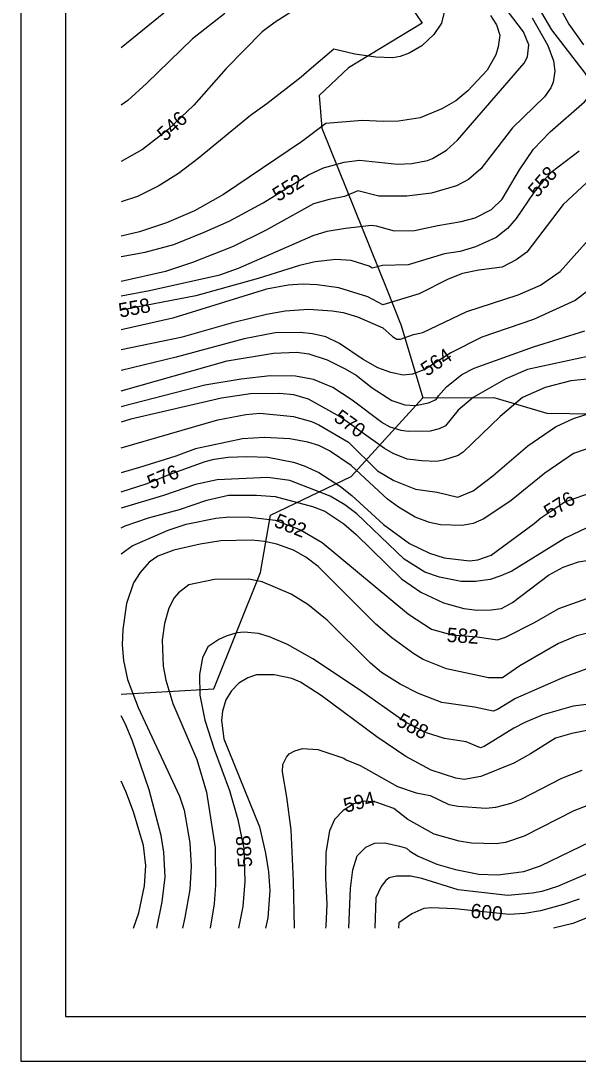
# Model space of a CAD drawing. Extents: x -709418 to -703832, y -1161719 to -1157826.
# Drawn here: x -709418 to -709106, y -1161719 to -1161138 of the extents above; entities that cross this region are included whole.
import ezdxf

# ---------------------------------------------------------------- set-up
doc = ezdxf.new("R2010")
doc.units = 0
for name, color, linetype in [('103_hranice KÚ', 7, 'Continuous'), ('120_vrstevnice hlavní', 7, 'Continuous'), ('121_vrstevnice hlavní_popis', 7, 'Continuous'), ('122_vrstevnice základní', 7, 'Continuous'), ('800_mřížka', 7, 'Continuous')]:
    doc.layers.add(name, color=color, linetype=linetype)

msp = doc.modelspace()

# ---------------------------------------------------------------- linework, layer by layer
at = {"layer": '103_hranice KÚ'}
for points in [[(-709202.27, -1161126.44), (-709193.49, -1161139.37), (-709234.65, -1161164.22), (-709251.02, -1161179.72), (-709249.63, -1161198), (-709213.45, -1161287.54), (-709205.25, -1161308.17), (-709193.08, -1161348.59), (-709153.37, -1161348.24), (-709123.88, -1161357.03), (-709060.82, -1161357.99), (-709012.33, -1161388.76), (-708982.87, -1161433.3), (-708962.39, -1161456.22), (-708937.82, -1161486.79), (-708920.55, -1161485.93), (-708896.6, -1161465.8), (-708869.55, -1161443.21), (-708843.36, -1161441.03), (-708804.47, -1161428.27), (-708758.03, -1161397.48)], [(-709361.7, -1161514.01), (-709309.81, -1161511), (-709283.81, -1161446), (-709278.19, -1161414), (-709233.11, -1161392.38), (-709193.08, -1161348.59)]]:
    msp.add_lwpolyline(points, dxfattribs=at)
at = {"layer": '120_vrstevnice hlavní'}
for points in [[(-709155.25, -1161134.97), (-709151.92, -1161140.18), (-709150.18, -1161145.96), (-709151.05, -1161152.62), (-709152.35, -1161156.96), (-709157.13, -1161165.64), (-709167.97, -1161177.06), (-709174.77, -1161182.7), (-709182.44, -1161187.19), (-709194.59, -1161192.1), (-709206.74, -1161193.98), (-709214.84, -1161194.27), (-709226.99, -1161193.7), (-709247.24, -1161195.29), (-709260.84, -1161205.56), (-709304.52, -1161234.92)], [(-709059.93, -1161213.66), (-709067.3, -1161216.26), (-709082.06, -1161218.72), (-709091.89, -1161222.48), (-709101.73, -1161228.55), (-709114.75, -1161240.56), (-709134.95, -1161267.22), (-709141, -1161271.45), (-709148.82, -1161275.61), (-709161.92, -1161277.32), (-709170.87, -1161279.18), (-709178.97, -1161282.22), (-709195.17, -1161290.46), (-709215.42, -1161296.68), (-709223.81, -1161292.05), (-709240.01, -1161287.14), (-709252.16, -1161285.4), (-709260.26, -1161285.11), (-709268.36, -1161285.69), (-709280.51, -1161287.86), (-709332.87, -1161304.06), (-709361.7, -1161310.62)], [(-709304.52, -1161234.92), (-709320.72, -1161244.03), (-709336.34, -1161250.83), (-709351.38, -1161255.75), (-709361.7, -1161258.33)], [(-709094.21, -1161337.33), (-709110.41, -1161339.06), (-709124.78, -1161342.73), (-709137.38, -1161348.36), (-709149.98, -1161358.88), (-709170.58, -1161378.84), (-709173.47, -1161380.72), (-709181.57, -1161383.32), (-709185.62, -1161384.05), (-709193.72, -1161383.76), (-709201.82, -1161382.75), (-709209.78, -1161379.56), (-709214.55, -1161376.81), (-709239.28, -1161359.17), (-709257.08, -1161349.19), (-709265.18, -1161346.87), (-709273.28, -1161346.01), (-709289.48, -1161346.3), (-709305.68, -1161348.75), (-709356.3, -1161360.47), (-709361.7, -1161362.11)], [(-709194.3, -1161457.09), (-709181.57, -1161463.02), (-709170.29, -1161466.21), (-709162.77, -1161467.07), (-709154.96, -1161466.93), (-709149.17, -1161466.06), (-709143.1, -1161462.73), (-709122.85, -1161447.55), (-709114.75, -1161443.06), (-709106.07, -1161440.03), (-709097.39, -1161438.58), (-709069.98, -1161437.27), (-709048.5, -1161438.87), (-709040.4, -1161438.87), (-709035.77, -1161438.14), (-709027.09, -1161435.25), (-709018.99, -1161430.91), (-709008, -1161423.25), (-708980.66, -1161401.26), (-708953.61, -1161382.78)], [(-709361.7, -1161421.07), (-709359.48, -1161419.92), (-709346.47, -1161415.58), (-709329.11, -1161410.95), (-709313.78, -1161405.6), (-709301.63, -1161402.85), (-709286.01, -1161402.85), (-709275.59, -1161403.57), (-709254.76, -1161409.22), (-709247.82, -1161411.82), (-709237.26, -1161418.91), (-709230.32, -1161424.84), (-709205, -1161449.57), (-709194.3, -1161457.09)], [(-709101.44, -1161534.33), (-709109.97, -1161535.92), (-709119.05, -1161538.61), (-709132.97, -1161547.35), (-709142.23, -1161552.41), (-709160.74, -1161559.94), (-709170, -1161561.67), (-709174.63, -1161560.8), (-709188.52, -1161556.46), (-709202.69, -1161548.8), (-709218.89, -1161537.8), (-709249.84, -1161514.66), (-709261.42, -1161507.28), (-709266.33, -1161505.26), (-709276.17, -1161503.09), (-709286.01, -1161503.23), (-709290.92, -1161504.83), (-709295.84, -1161507.86), (-709300.04, -1161512.06), (-709303.22, -1161517.12), (-709305.1, -1161523.49), (-709305.53, -1161528.69), (-709304.38, -1161538.82), (-709284.41, -1161588), (-709281.09, -1161602.75), (-709279.35, -1161613.16), (-709278.63, -1161623.58), (-709279.79, -1161638.91), (-709281.04, -1161644.59)], [(-709354.81, -1161644.59), (-709351.82, -1161636.02), (-709348.64, -1161620.98), (-709347.91, -1161609.69), (-709349.21, -1161598.41), (-709354.71, -1161579.61), (-709359.05, -1161568.32), (-709361.7, -1161562.57)], [(-709105.78, -1161628.35), (-709114.46, -1161631.39), (-709127.47, -1161635.01), (-709136.15, -1161636.45), (-709144.83, -1161637.03), (-709175.21, -1161633.85), (-709188.22, -1161633.27), (-709192.57, -1161633.7), (-709199.29, -1161636.55), (-709206.45, -1161641.66), (-709206.76, -1161644.59)]]:
    msp.add_lwpolyline(points, dxfattribs=at)
at = {"layer": '122_vrstevnice základní'}
for points in [[(-709296.13, -1161276.14), (-709254.47, -1161257.92), (-709246.66, -1161255.46), (-709236.25, -1161253.72), (-709221.78, -1161252.13), (-709219.18, -1161252.42), (-709209.05, -1161255.31), (-709197.77, -1161255.17), (-709184.75, -1161252.28), (-709171.74, -1161250.11), (-709163.93, -1161248.08), (-709154.67, -1161243.31), (-709148.88, -1161237.67), (-709139.19, -1161221.18), (-709131.23, -1161209.61), (-709121.98, -1161200.06), (-709102.89, -1161183.28), (-709100.57, -1161180.68), (-709099.56, -1161178.36), (-709099.99, -1161172), (-709102.16, -1161167.37), (-709120.97, -1161143.07), (-709137.17, -1161115.3)], [(-709119.37, -1161125.42), (-709111.56, -1161139.89), (-709103.32, -1161151.46)], [(-709301.34, -1161249.82), (-709282.24, -1161239.69), (-709256.93, -1161224.07), (-709248.69, -1161220.02), (-709237.11, -1161216.98), (-709228.44, -1161215.83), (-709207.32, -1161218), (-709199.22, -1161217.71), (-709190.54, -1161215.97), (-709187.65, -1161214.81), (-709179.84, -1161210.19), (-709173.76, -1161204.69), (-709136.44, -1161161.58), (-709134.56, -1161158.11), (-709133.84, -1161151.46), (-709136.88, -1161144.23), (-709148.16, -1161129.33)], [(-709265.47, -1161132.22), (-709275.59, -1161138.73), (-709282.97, -1161144.23), (-709303.07, -1161164.62), (-709321.15, -1161185.16), (-709335.62, -1161198.9), (-709349.65, -1161209.9), (-709361.7, -1161216.57)], [(-709337.79, -1161133.81), (-709361.7, -1161153.18)], [(-709303.65, -1161133.96), (-709321.88, -1161148.13), (-709347.33, -1161172.87), (-709357.89, -1161182.41), (-709361.7, -1161185.06)], [(-709181.28, -1161133.23), (-709182.73, -1161139.31), (-709187.07, -1161145.67), (-709193.72, -1161152.04), (-709200.67, -1161156.09), (-709205.87, -1161157.97), (-709209.92, -1161158.69), (-709219.47, -1161158.26), (-709231.04, -1161156.67), (-709242.9, -1161153.77), (-709256.64, -1161165.64), (-709261.13, -1161169.54)], [(-709131.96, -1161136.42), (-709123.28, -1161151.75), (-709120.1, -1161160.43), (-709119.37, -1161166.21), (-709120.39, -1161172.29), (-709121.54, -1161175.47), (-709125.16, -1161180.39), (-709143.1, -1161197.75), (-709160.74, -1161220.74), (-709167.69, -1161226.67)], [(-709261.13, -1161169.54), (-709280.36, -1161184.29), (-709289.48, -1161190.95), (-709318.55, -1161214.96), (-709329.69, -1161223.2), (-709340.68, -1161230.15), (-709352.54, -1161236.08), (-709361.7, -1161239.1)], [(-709105.78, -1161210.76), (-709121.4, -1161222.77), (-709126.17, -1161227.69), (-709131.09, -1161233.91), (-709140.93, -1161248.37), (-709145.84, -1161254.01), (-709152.06, -1161259.07), (-709163.64, -1161264.28), (-709172.31, -1161266.74), (-709180.99, -1161268.19), (-709201.24, -1161274.26), (-709215.71, -1161274.7), (-709221.49, -1161276.14), (-709223.08, -1161274.99), (-709233.07, -1161271.8), (-709241.74, -1161271.37), (-709253.32, -1161272.53), (-709261.99, -1161274.55), (-709285.14, -1161281.93), (-709319.85, -1161291.62), (-709361.7, -1161299.65)], [(-709167.69, -1161226.67), (-709174.34, -1161230.15), (-709188.22, -1161234.2), (-709202.11, -1161235.93), (-709217.73, -1161235.93), (-709229.45, -1161232.89), (-709236.83, -1161236.08), (-709245.5, -1161237.81), (-709254.18, -1161240.27), (-709281.09, -1161255.17), (-709299.17, -1161263.99), (-709321.88, -1161272.96), (-709336.92, -1161278.02), (-709361.7, -1161283.61)], [(-709361.7, -1161269.63), (-709348.2, -1161267.18), (-709332.29, -1161262.83), (-709315.22, -1161256.04), (-709301.34, -1161249.82)], [(-709361.7, -1161321.53), (-709327.37, -1161314.47), (-709298.73, -1161306.23), (-709280.51, -1161301.89), (-709270.09, -1161300.01), (-709257.08, -1161299), (-709243.77, -1161299.86), (-709237.69, -1161300.88), (-709229.59, -1161303.34), (-709215.42, -1161309.41), (-709210.07, -1161314.33), (-709207.61, -1161315.78), (-709205.58, -1161315.78), (-709198.35, -1161313.17), (-709193.14, -1161312.02), (-709168.55, -1161300.3), (-709139.91, -1161291.04), (-709127.33, -1161285.55), (-709116.48, -1161278.02), (-709097.53, -1161256.91)], [(-709361.7, -1161291.53), (-709345.89, -1161288.58), (-709306.54, -1161279.76), (-709296.13, -1161276.14)], [(-709099.7, -1161287.86), (-709108.09, -1161294.08), (-709131.23, -1161304.78), (-709160.16, -1161314.62), (-709177.52, -1161323.3), (-709191.99, -1161332.7), (-709198.93, -1161335.3), (-709204.14, -1161335.88), (-709211.08, -1161334.43), (-709218.31, -1161331.69), (-709226.41, -1161327.2), (-709239.72, -1161318.23), (-709247.38, -1161314.47), (-709254.76, -1161312.74), (-709261.71, -1161312.02), (-709275.59, -1161312.3), (-709292.95, -1161315.49), (-709330.85, -1161325.76), (-709361.7, -1161333.31)], [(-709361.7, -1161344.61), (-709302.49, -1161327.93), (-709276.46, -1161323.59), (-709263.44, -1161323.01), (-709256.79, -1161323.88), (-709246.66, -1161327.35), (-709236.54, -1161332.27), (-709230.46, -1161335.88), (-709221.35, -1161342.97), (-709210.5, -1161350.06), (-709203.27, -1161352.37), (-709197.19, -1161352.8), (-709189.96, -1161351.36), (-709185.75, -1161349.38), (-709184.32, -1161347.45), (-709179.98, -1161342.39), (-709171.3, -1161335.45), (-709164.5, -1161331.98), (-709131.23, -1161320.11), (-709102.6, -1161311.15)], [(-709093.34, -1161323.73), (-709134.68, -1161332.75), (-709146.78, -1161337.89), (-709164.93, -1161348.41), (-709173.47, -1161355.41), (-709180.41, -1161364.09), (-709184.03, -1161365.82), (-709189.09, -1161367.12), (-709201.24, -1161367.27), (-709205.29, -1161366.69), (-709211.37, -1161364.81), (-709216, -1161362.35), (-709232.63, -1161349.77), (-709243.33, -1161342.68), (-709254.18, -1161338.34), (-709264.31, -1161336.46), (-709278.48, -1161336.17), (-709294.68, -1161338.05), (-709314.93, -1161341.38), (-709360.35, -1161353.24), (-709361.7, -1161353.63)], [(-709361.7, -1161376.48), (-709307.7, -1161360.76), (-709292.08, -1161357.87), (-709284.27, -1161357.14), (-709265.47, -1161358.88), (-709255.34, -1161361.77), (-709251.29, -1161363.51), (-709234.66, -1161373.34), (-709218.46, -1161389.25), (-709209.34, -1161394.75), (-709197.19, -1161399.52), (-709185.04, -1161401.11), (-709173.62, -1161404.01), (-709165.08, -1161400.39), (-709154.09, -1161392), (-709134.42, -1161375.37), (-709119.09, -1161364.67), (-709108.96, -1161360.04), (-709098.55, -1161356.71), (-709085.53, -1161353.67)], [(-709097.68, -1161375.66), (-709108.99, -1161379.66), (-709125.02, -1161390.56), (-709143.82, -1161405.89), (-709159.01, -1161416.01), (-709165.08, -1161418.76), (-709171.16, -1161419.78), (-709183.31, -1161419.34), (-709189.38, -1161418.18), (-709197.48, -1161415.15), (-709206.74, -1161409.65), (-709212.82, -1161405.17), (-709233.21, -1161386.22), (-709245.22, -1161378.12), (-709251.29, -1161375.22), (-709257.36, -1161373.2), (-709267.49, -1161371.46), (-709281.67, -1161370.59), (-709293.82, -1161371.32), (-709320.14, -1161376.96), (-709331.13, -1161381.01), (-709351.38, -1161387.37), (-709361.7, -1161390.32)], [(-709361.7, -1161401), (-709347.05, -1161396.34), (-709334.9, -1161391.28), (-709314.79, -1161384.05), (-709309.73, -1161382.75), (-709301.92, -1161381.73), (-709291.5, -1161381.3), (-709279.64, -1161381.73), (-709265.47, -1161384.48)], [(-709265.47, -1161384.48), (-709259.39, -1161386.51), (-709251.29, -1161390.12), (-709239.14, -1161397.93), (-709232.78, -1161403), (-709215.13, -1161419.2), (-709200.52, -1161429.9), (-709189.38, -1161435.25), (-709181.28, -1161437.85), (-709167.11, -1161439.59), (-709162.48, -1161439.01), (-709154.96, -1161436.41), (-709130.95, -1161418.76), (-709127.19, -1161415.44), (-709113.76, -1161406.55), (-709096.81, -1161400.68)], [(-709176.94, -1161480.81), (-709162.77, -1161481.97), (-709151.49, -1161483.56), (-709146.86, -1161482.12), (-709130.66, -1161473.87), (-709117.06, -1161466.21), (-709101.44, -1161460.56), (-709091.02, -1161458.4), (-709078.01, -1161456.95), (-709040.11, -1161456.37), (-709034.61, -1161455.21), (-709023.62, -1161450.87), (-709016.82, -1161447.26), (-709010.17, -1161442.77), (-708971.84, -1161408.06), (-708959.83, -1161398.8), (-708949.47, -1161391.43)], [(-709236.68, -1161408.35), (-709244.93, -1161403.43), (-709267.49, -1161394.61), (-709279.64, -1161393.02), (-709307.99, -1161394.32), (-709320.14, -1161396.92), (-709338.08, -1161403), (-709361.7, -1161410.2)], [(-709101.44, -1161421.08), (-709113.59, -1161426.86), (-709143.39, -1161445.23), (-709149.46, -1161447.98), (-709155.54, -1161449.86), (-709163.64, -1161451.02), (-709171.74, -1161451.02), (-709183.89, -1161448.7), (-709191.99, -1161445.81), (-709203.56, -1161438.58), (-709230.03, -1161413.27), (-709236.68, -1161408.35)], [(-709361.7, -1161435.66), (-709355.43, -1161431.2), (-709335.47, -1161422.38), (-709325.35, -1161419.05), (-709308.86, -1161415.72), (-709301.05, -1161415), (-709289.77, -1161415.15), (-709275.59, -1161416.88), (-709261.42, -1161422.23), (-709249.27, -1161429.32), (-709201.1, -1161469.39), (-709188.22, -1161477.63), (-709176.94, -1161480.81)], [(-709093.82, -1161478.11), (-709107.04, -1161481.47), (-709117.35, -1161485.73), (-709138.9, -1161498.17), (-709148.59, -1161504.82), (-709156.4, -1161504.82), (-709179.84, -1161499.76), (-709192.85, -1161494.56), (-709198.06, -1161491.52), (-709210.5, -1161482.55), (-709219.32, -1161474.88), (-709251.58, -1161442.63), (-709258.52, -1161437.57), (-709265.47, -1161433.52), (-709274.72, -1161430.19), (-709281.67, -1161428.74), (-709288.61, -1161428.02), (-709305.97, -1161428.45), (-709317.54, -1161430.19), (-709332.29, -1161433.66), (-709341.11, -1161436.99), (-709346.03, -1161440.31), (-709351.1, -1161445.96), (-709354.71, -1161451.74), (-709358.62, -1161463.31), (-709360.79, -1161477.78), (-709361.08, -1161486.46), (-709360.35, -1161495.13), (-709358.04, -1161505.84), (-709352.25, -1161521.46), (-709329.11, -1161570.93), (-709326.51, -1161578.74), (-709323.32, -1161596.96), (-709322.46, -1161609.98), (-709323.32, -1161623), (-709326.07, -1161638.62), (-709327.46, -1161644.59)], [(-709101.44, -1161499.91), (-709114.17, -1161504.39), (-709141.36, -1161516.4), (-709151.34, -1161522.62), (-709153.8, -1161523.49), (-709164.21, -1161521.17), (-709182.44, -1161518.57), (-709195.46, -1161513.65), (-709205.87, -1161508.44), (-709216.14, -1161501.79), (-709222.36, -1161496.58), (-709246.52, -1161472.72), (-709257.36, -1161463.89), (-709266.62, -1161458.1), (-709282.82, -1161451.31), (-709290.34, -1161449.72), (-709309.44, -1161449.86), (-709323.9, -1161452.9), (-709329.69, -1161457.38), (-709332, -1161460.13), (-709335.04, -1161465.92), (-709337.5, -1161474.59), (-709338.66, -1161483.85), (-709338.22, -1161498.32), (-709336.63, -1161506.13), (-709332.87, -1161519.15), (-709319.42, -1161550.39), (-709313.92, -1161568.61), (-709309.15, -1161599.86), (-709309, -1161620.69), (-709309.73, -1161631.1), (-709311.97, -1161644.59)], [(-709082.06, -1161517.41), (-709109.05, -1161520.64), (-709126.03, -1161525.51), (-709136.15, -1161529.7), (-709142.23, -1161532.89), (-709158.86, -1161543.16), (-709160.89, -1161543.88), (-709168.84, -1161540.55), (-709180.99, -1161538.67), (-709191.12, -1161535.63), (-709203.12, -1161529.42), (-709229.02, -1161511.19), (-709254.62, -1161494.27), (-709268.65, -1161486.31), (-709278.77, -1161481.97), (-709284.85, -1161480.09), (-709292.95, -1161479.37), (-709297, -1161479.8), (-709303.07, -1161481.54), (-709307.12, -1161483.42), (-709313.2, -1161487.61), (-709316.23, -1161493.69), (-709317.83, -1161502.95), (-709317.68, -1161514.52), (-709314.93, -1161528.4), (-709309.73, -1161544.6), (-709301.19, -1161567.75), (-709296.42, -1161583.95), (-709293.09, -1161600.15), (-709292.51, -1161618.66), (-709293.67, -1161632.55), (-709296.04, -1161644.59)], [(-709341.71, -1161644.59), (-709338.66, -1161629.94), (-709337.06, -1161616.06), (-709337.79, -1161602.17), (-709339.38, -1161592.91), (-709346.03, -1161567.46), (-709355.43, -1161539.69), (-709359.48, -1161530.43), (-709361.7, -1161526.13)], [(-709264.91, -1161644.59), (-709264.89, -1161644.41), (-709265.32, -1161618.37), (-709266.77, -1161589.73), (-709269.08, -1161571.51), (-709271.54, -1161557.33), (-709271.25, -1161553.28), (-709269.37, -1161549.23), (-709267.86, -1161547.27), (-709264.58, -1161545.56), (-709260.3, -1161544.34), (-709251.72, -1161544.83), (-709237.26, -1161549.67), (-709235.96, -1161550.68), (-709228.15, -1161553.86), (-709207.32, -1161565.58), (-709196.9, -1161569.05)], [(-709196.9, -1161569.05), (-709189.09, -1161570.49), (-709178.68, -1161575.56), (-709173.47, -1161576.43), (-709157.85, -1161577.58), (-709152.35, -1161577), (-709143.68, -1161574.83), (-709138.18, -1161572.52), (-709115.47, -1161560.95), (-709104.19, -1161556.32)], [(-709089.1, -1161571.55), (-709108.67, -1161579.03), (-709136.44, -1161593.35), (-709146.86, -1161596.82), (-709152.06, -1161597.54), (-709165.95, -1161597.25), (-709172.89, -1161596.1), (-709186.78, -1161592.05), (-709201.53, -1161583.95), (-709209.34, -1161577.87), (-709219.47, -1161574.26), (-709225.54, -1161573.68), (-709231.62, -1161575.12), (-709237.69, -1161578.88), (-709242.47, -1161583.95), (-709245.22, -1161590.31), (-709247.39, -1161602.46), (-709247.53, -1161616.64), (-709246.81, -1161631.1), (-709247.39, -1161643.54), (-709247.51, -1161644.59)], [(-709174.92, -1161611.86), (-709161.9, -1161614.47), (-709151.2, -1161614.76), (-709136.73, -1161613.02), (-709127.47, -1161609.84), (-709093.48, -1161593.49)], [(-709234.44, -1161644.59), (-709233.5, -1161622.42), (-709232.2, -1161612.01), (-709229.74, -1161604.2), (-709224.97, -1161599.42), (-709220.05, -1161597.11), (-709214.26, -1161596.96), (-709206.16, -1161598.84), (-709202.22, -1161599.93), (-709200.38, -1161601.59), (-709195.75, -1161604.34), (-709185.33, -1161608.97), (-709174.92, -1161611.86)], [(-709074.54, -1161602.75), (-709117.93, -1161621.41), (-709126.61, -1161624.16), (-709131.81, -1161625.17), (-709145.7, -1161626.47), (-709173.47, -1161623.15), (-709193.72, -1161616.93), (-709199.8, -1161615.62), (-709207.9, -1161615.62), (-709211.95, -1161616.49), (-709213.83, -1161617.94), (-709216.43, -1161621.41), (-709219.32, -1161627.63), (-709219.9, -1161644.59)], [(-709093.92, -1161635.87), (-709109.25, -1161641.95), (-709120.07, -1161644.59)]]:
    msp.add_lwpolyline(points, dxfattribs=at)
at = {"layer": '800_mřížka'}
for points in [[(-703832.2, -1161718.9), (-703832.2, -1157825.62), (-709417.73, -1157825.62), (-709417.73, -1161718.9)], [(-703857.2, -1161693.9), (-703857.2, -1157850.62), (-709392.73, -1157850.62), (-709392.73, -1161693.9)]]:
    msp.add_lwpolyline(points, close=True, dxfattribs=at)

# ---------------------------------------------------------------- texts
at = {"layer": '121_vrstevnice hlavní_popis'}
for s, rotation, p in [('546', 42.50339, (-709337.13, -1161205.69)), ('552', 31.98143, (-709273.93, -1161239.25)), ('558', 49.28181, (-709129.11, -1161237.15)), ('558', 10.57658, (-709362.3, -1161303.77)), ('564', 33.93966, (-709190.85, -1161336.86)), ('570', 324.48973, (-709243.45, -1161360.94)), ('576', 23.18082, (-709344.94, -1161399.83)), ('576', 31.87434, (-709122.35, -1161416.42)), ('582', 338.38738, (-709276.81, -1161420.22)), ('582', 356.06113, (-709179.97, -1161484.74)), ('588', 331.96861, (-709208.52, -1161531.15)), ('594', 14.40489, (-709236.31, -1161580.22)), ('588', 94.22628, (-709288.35, -1161610.37)), ('600', 353.69552, (-709166.77, -1161638.71))]:
    msp.add_text(s, height=8, rotation=rotation, dxfattribs=at).set_placement(p)

doc.saveas('drawing.dxf')
